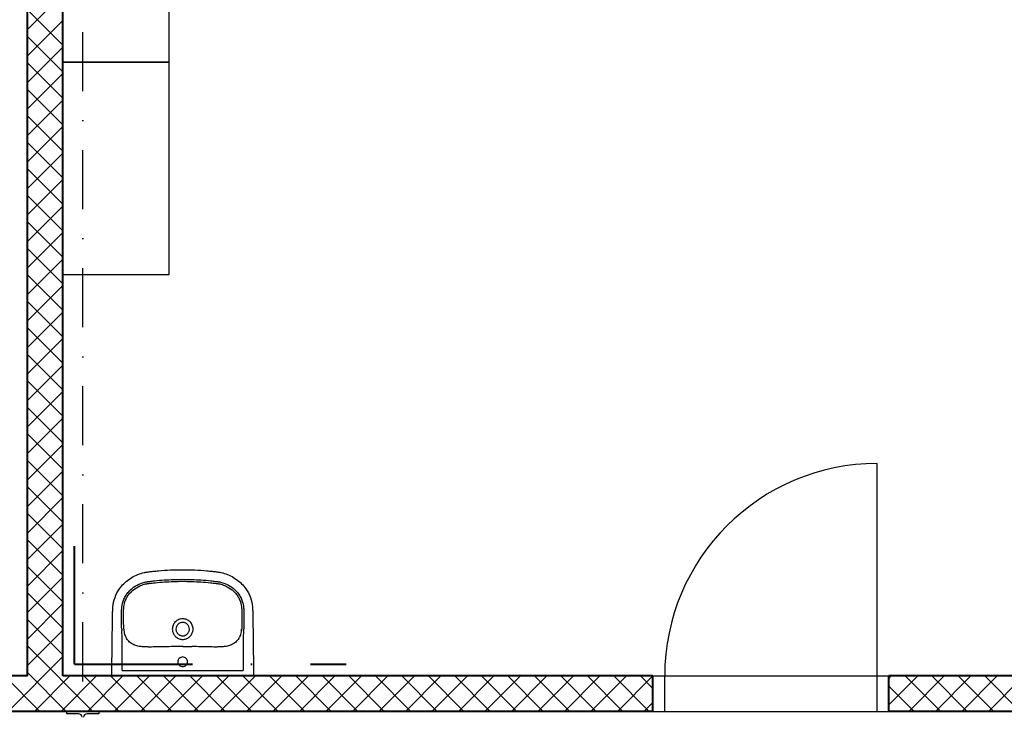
# Model space of a CAD drawing. Header units: millimetres. Extents: x 2886542 to 7567581, y -792623 to 134766.
# Tile 269 of 320: x 4938676 to 4942847, y -390078 to -387123. Entities that reach past the tile are written whole.
import ezdxf

# ---------------------------------------------------------------- set-up
doc = ezdxf.new("R2010")
doc.units = ezdxf.units.MM
doc.linetypes.add('DASHDOT', pattern=[1, 0.5, -0.25, 0, -0.25])
doc.layers.add('CKPROSTUPY_NADROVINOU', color=7, linetype='DASHDOT', lineweight=25)
doc.layers.add('IN_NS_TLUSTA', color=1, linetype='Continuous', lineweight=40)
doc.layers.add('IN_NS_VYPLNE OTVORU', color=16, linetype='Continuous')

msp = doc.modelspace()

# ---------------------------------------------------------------- linework, layer by layer
at = {"color": 0}
for p, q in [((4939110.4, -389878.6), (4939110.4, -389747.6)), ((4939121.2, -389747.6), (4939121.2, -389747.6)), ((4939622.3, -389747.6), (4939622.3, -389878.6)), ((4939202.6, -389779.1), (4939202.6, -389779.1)), ((4939530.1, -389779.1), (4939530.1, -389779.1)), ((4939110.4, -389878.6), (4939622.3, -389878.6)), ((4939653.6, -389902.4), (4939079.2, -389902.4))]:
    msp.add_line(p, q, dxfattribs=at)
for centre, radius, start, end in [((4939321.4, -389695.5), 213.6, 182.2856, 183.9922), ((4936194.1, -389913.8), 2921.3, 3.5337, 3.9922), ((4939217.1, -389699.9), 100.7, 182.346, 185.7787), ((4939195.9, -389702.1), 79.3, 185.7787, 201.7851), ((4939365.7, -389704), 43.2, 180.0338, 192.5663), ((4939367.2, -389704), 43.2, 347.4217, 359.9782), ((4939541.2, -389703.1), 75, 337.7513, 354.6849), ((4939478.5, -389697.3), 137.9, 354.6849, 357.1904), ((4941805.4, -389865.6), 2186.5, 175.9307, 176.5434), ((4939429.1, -389696.5), 195.9, 355.9307, 357.7915), ((4939183.7, -389707), 66.2, 201.7851, 213.2172), ((4939543.9, -389704.3), 72, 327.2465, 337.7513), ((4939345.6, -398357.3), 8579.1, 89.8615, 90.12365), ((4939385, -382072.1), 7706.2, 269.8615, 270.15334)]:
    msp.add_arc(centre, radius, start, end, dxfattribs=at)
for points, degree, knots in [([(4939066.6, -389878.6), (4939066.7, -389852.4), (4939067.1, -389798.8), (4939068, -389730), (4939068.8, -389681.8), (4939069.3, -389653.8), (4939069.6, -389638.7), (4939069.8, -389625.9), (4939070, -389619.2), (4939070.4, -389613.6), (4939071.7, -389597.5), (4939077.9, -389569.1), (4939095.3, -389536.2), (4939116.5, -389511.1), (4939138.4, -389492.5), (4939163.3, -389477.6), (4939185.2, -389469), (4939202.9, -389464.3), (4939214.3, -389462.3), (4939224.3, -389461), (4939232.6, -389460), (4939245.9, -389458.5), (4939290.4, -389454.2), (4939332.2, -389452.4), (4939366.4, -389452.4)], 3, [624.329372, 624.329372, 624.329372, 624.329372, 702.954481, 784.872453, 830.951627, 847.339519, 869.099473, 876.286618, 885.594721, 889.203185, 893.06913, 934.29152, 975.506743, 1003.663293, 1032.591568, 1061.523462, 1090.200355, 1103.007356, 1116.545068, 1124.93032, 1133.080278, 1141.824147, 1164.862029, 1267.315864, 1267.315864, 1267.315864, 1267.315864]), ([(4939366.4, -389452.4), (4939400.5, -389452.4), (4939442.4, -389454.2), (4939486.9, -389458.5), (4939500.1, -389460), (4939508.5, -389461), (4939518.4, -389462.3), (4939529.8, -389464.3), (4939547.6, -389469), (4939569.5, -389477.6), (4939594.3, -389492.5), (4939616.3, -389511.1), (4939637.5, -389536.2), (4939654.9, -389569.1), (4939661.1, -389597.5), (4939662.4, -389613.6), (4939662.7, -389619.2), (4939662.9, -389625.9), (4939663.2, -389638.7), (4939663.5, -389653.8), (4939664, -389681.8), (4939664.8, -389730), (4939665.7, -389798.8), (4939665.9, -389852.4), (4939666.2, -389878.6)], 3, [-642.986491, -642.986491, -642.986491, -642.986491, -540.532657, -517.494775, -508.750906, -500.600948, -492.215696, -478.677984, -465.870983, -437.194089, -408.262196, -379.333921, -351.177371, -309.962147, -268.739757, -264.873812, -261.265349, -251.957246, -244.770101, -223.010147, -206.622255, -160.54308, -78.625109, 0, 0, 0, 0]), ([(4939107.9, -389704.1), (4939107.9, -389702.1), (4939107.8, -389697.9), (4939107.8, -389692.9), (4939107.8, -389686.2), (4939107.7, -389679.7), (4939107.6, -389667.4), (4939107.6, -389656.9), (4939107.6, -389646.7), (4939107.6, -389640.4), (4939107.6, -389633.6), (4939107.6, -389626.9), (4939107.7, -389620.5), (4939108.1, -389614.1), (4939109.1, -389604.8), (4939111.5, -389592.1), (4939116.9, -389576.2), (4939125.8, -389559.9), (4939137.4, -389544.8), (4939154.9, -389528.2), (4939175.1, -389515.6), (4939194.3, -389508.1), (4939205.2, -389505.1), (4939212.7, -389503.5), (4939219.1, -389502.5), (4939230.6, -389501.1), (4939253.7, -389498.5), (4939300.6, -389494.4), (4939340.4, -389493.1), (4939366.4, -389493.1)], 3, [175.048841, 175.048841, 175.048841, 175.048841, 180.891155, 187.66553, 190.097243, 200.971297, 207.107662, 226.924402, 232.691241, 237.690518, 245.872119, 253.117634, 257.691167, 265.085682, 272.24233, 285.758915, 303.884333, 322.571574, 341.132044, 360.794246, 394.866598, 411.87741, 422.527365, 428.832371, 434.893076, 441.844009, 463.483086, 504.881463, 582.882709, 582.882709, 582.882709, 582.882709]), ([(4939116.5, -389704.1), (4939116.4, -389702.2), (4939116.4, -389699), (4939116.4, -389694), (4939116.4, -389686.1), (4939116.2, -389677.6), (4939116.2, -389667.2), (4939116.2, -389658.2), (4939116.2, -389645.5), (4939116.1, -389633.2), (4939116.2, -389622.1), (4939116.5, -389614.7), (4939117.3, -389606.5), (4939119.5, -389594.7), (4939124.5, -389579.7), (4939133, -389564.1), (4939144, -389550), (4939160.6, -389534.4), (4939177.7, -389523.8), (4939192.5, -389517.7), (4939200.8, -389514.9), (4939207.8, -389513), (4939214.9, -389511.6), (4939220.9, -389510.7), (4939228.5, -389509.7), (4939238, -389508.7), (4939258.5, -389506.5), (4939301.4, -389502.9), (4939340.6, -389501.5), (4939366.4, -389501.5)], 3, [979.515725, 979.515725, 979.515725, 979.515725, 984.998793, 989.193783, 994.506217, 1008.836262, 1014.564091, 1025.67181, 1035.775102, 1052.873813, 1062.576161, 1068.957794, 1075.078432, 1087.407323, 1104.896786, 1122.232394, 1140.496235, 1158.413781, 1190.38659, 1200.50569, 1206.374096, 1216.605643, 1222.213255, 1228.037047, 1234.961214, 1245.092548, 1256.793198, 1296.845648, 1374.248337, 1374.248337, 1374.248337, 1374.248337]), ([(4939366.4, -389493.1), (4939392.4, -389493.1), (4939432.2, -389494.4), (4939479, -389498.5), (4939502.2, -389501.1), (4939513.7, -389502.5), (4939520, -389503.5), (4939527.6, -389505.1), (4939538.5, -389508.1), (4939557.7, -389515.6), (4939577.9, -389528.2), (4939595.4, -389544.8), (4939607, -389559.9), (4939615.8, -389576.2), (4939621.3, -389592.1), (4939623.7, -389604.8), (4939624.7, -389614.1), (4939625, -389620.5), (4939625.1, -389626.9), (4939625.2, -389633.6), (4939625.2, -389640.4), (4939625.2, -389646.7), (4939625.2, -389656.9), (4939625.2, -389667.4), (4939625.1, -389679.7), (4939625, -389686.2), (4939625, -389692.9), (4939625, -389697.9), (4939624.9, -389702.1), (4939624.8, -389704.1)], 3, [582.882709, 582.882709, 582.882709, 582.882709, 660.883955, 702.282331, 723.921408, 730.872341, 736.933047, 743.238052, 753.888008, 770.898819, 804.971172, 824.633373, 843.193843, 861.881084, 880.006503, 893.523087, 900.679736, 908.07425, 912.647783, 919.893298, 928.074899, 933.074176, 938.841015, 958.657755, 964.79412, 975.668174, 978.099887, 984.874262, 990.716576, 990.716576, 990.716576, 990.716576]), ([(4939366.4, -389501.5), (4939392.2, -389501.5), (4939431.3, -389502.9), (4939474.2, -389506.5), (4939494.8, -389508.7), (4939504.3, -389509.7), (4939511.8, -389510.7), (4939517.9, -389511.6), (4939525, -389513), (4939532, -389514.9), (4939540.3, -389517.7), (4939555.1, -389523.8), (4939572.2, -389534.4), (4939588.8, -389550), (4939599.8, -389564.1), (4939608.2, -389579.7), (4939613.3, -389594.7), (4939615.4, -389606.5), (4939616.3, -389614.7), (4939616.6, -389622.1), (4939616.6, -389633.2), (4939616.6, -389645.5), (4939616.6, -389658.2), (4939616.6, -389667.2), (4939616.5, -389677.6), (4939616.4, -389686.1), (4939616.4, -389694), (4939616.4, -389699), (4939616.4, -389702.2), (4939616.3, -389704.1)], 3, [0, 0, 0, 0, 77.402688, 117.455139, 129.155789, 139.287123, 146.21129, 152.035082, 157.642694, 167.874241, 173.742647, 183.861746, 215.834556, 233.752102, 252.015943, 269.351551, 286.841014, 299.169905, 305.290543, 311.672176, 321.374524, 338.473235, 348.576526, 359.684246, 365.412075, 379.74212, 385.054554, 389.249544, 394.732611, 394.732611, 394.732611, 394.732611]), ([(4939366.4, -389660.6), (4939360.6, -389660.6), (4939351.9, -389662.3), (4939341.7, -389667.8), (4939332.8, -389675), (4939326.3, -389684.6), (4939323, -389695.6), (4939322.4, -389701.2), (4939322.4, -389704.1)], 3, [-68.665418, -68.665418, -68.665418, -68.665418, -51.296816, -42.590342, -34.181869, -16.861064, -8.510528, 0, 0, 0, 0]), ([(4939366.4, -389675.8), (4939364.5, -389675.8), (4939360.7, -389676.1), (4939355.3, -389677.8), (4939350.4, -389680.4), (4939346.1, -389683.9), (4939342.5, -389688.2), (4939338.9, -389694.7), (4939337.8, -389700.3), (4939337.8, -389704.1)], 3, [0, 0, 0, 0, 5.771404, 11.358994, 16.760694, 22.424371, 27.849839, 33.48032, 44.736035, 44.736035, 44.736035, 44.736035]), ([(4939410.3, -389704.1), (4939410.3, -389701.2), (4939409.8, -389695.6), (4939406.5, -389684.6), (4939400, -389675), (4939391.1, -389667.8), (4939380.9, -389662.3), (4939372.2, -389660.6), (4939366.4, -389660.6)], 3, [137.337116, 137.337116, 137.337116, 137.337116, 145.847644, 154.19818, 171.518985, 179.927458, 188.633932, 206.002534, 206.002534, 206.002534, 206.002534]), ([(4939395, -389704.1), (4939395, -389700.3), (4939393.9, -389694.7), (4939390.3, -389688.2), (4939386.7, -389683.9), (4939382.4, -389680.4), (4939377.5, -389677.8), (4939372.1, -389676.1), (4939368.3, -389675.8), (4939366.4, -389675.8)], 3, [134.075503, 134.075503, 134.075503, 134.075503, 145.331218, 150.961699, 156.387167, 162.050844, 167.452544, 173.040134, 178.811538, 178.811538, 178.811538, 178.811538]), ([(4939323.5, -389713.4), (4939324.5, -389718.2), (4939328.3, -389727.4), (4939338.3, -389738.6), (4939349.3, -389744.6), (4939358.9, -389747.1), (4939363.9, -389747.5), (4939366.4, -389747.5)], 3, [9.459226, 9.459226, 9.459226, 9.459226, 24.117237, 38.862114, 53.669389, 61.303478, 68.668558, 68.668558, 68.668558, 68.668558]), ([(4939337.8, -389704.1), (4939337.8, -389706), (4939338.2, -389709.7), (4939339.8, -389715.1), (4939342.5, -389720), (4939346.1, -389724.2), (4939350.3, -389727.7), (4939357, -389731.2), (4939362.6, -389732.4), (4939366.4, -389732.4)], 3, [44.736035, 44.736035, 44.736035, 44.736035, 50.403646, 55.91951, 61.571197, 67.020032, 72.442686, 78.078755, 89.405769, 89.405769, 89.405769, 89.405769]), ([(4939366.4, -389732.4), (4939370.2, -389732.4), (4939375.8, -389731.2), (4939382.4, -389727.7), (4939386.7, -389724.2), (4939390.3, -389720), (4939392.9, -389715.1), (4939394.6, -389709.7), (4939395, -389706), (4939395, -389704.1)], 3, [89.405769, 89.405769, 89.405769, 89.405769, 100.732783, 106.368852, 111.791506, 117.240341, 122.892028, 128.407892, 134.075503, 134.075503, 134.075503, 134.075503]), ([(4939366.4, -389747.5), (4939368.8, -389747.5), (4939373.8, -389747.1), (4939383.5, -389744.6), (4939394.5, -389738.6), (4939404.5, -389727.4), (4939408.2, -389718.2), (4939409.3, -389713.4)], 3, [68.668558, 68.668558, 68.668558, 68.668558, 76.033638, 83.667727, 98.475003, 113.219879, 127.877891, 127.877891, 127.877891, 127.877891]), ([(4939202.6, -389779.1), (4939199.9, -389779), (4939194.8, -389778.7), (4939186.2, -389777.9), (4939177.1, -389776.7), (4939167.7, -389774.3), (4939158.8, -389770.7), (4939150.1, -389765.6), (4939141.6, -389759.1), (4939134.3, -389751.7), (4939130.1, -389746.1), (4939128.3, -389743.2)], 3, [850.913163, 850.913163, 850.913163, 850.913163, 858.963388, 866.231581, 877.085686, 886.260054, 895.260314, 905.875022, 916.564351, 927.072225, 937.310546, 937.310546, 937.310546, 937.310546]), ([(4939604.5, -389743.2), (4939602.7, -389746.1), (4939598.5, -389751.7), (4939591.1, -389759.1), (4939582.7, -389765.6), (4939573.9, -389770.7), (4939565, -389774.3), (4939555.6, -389776.7), (4939546.6, -389777.9), (4939537.9, -389778.7), (4939532.8, -389779), (4939530.1, -389779.1)], 3, [436.937791, 436.937791, 436.937791, 436.937791, 447.176112, 457.683986, 468.373315, 478.988023, 487.988283, 497.162651, 508.016755, 515.284948, 523.335174, 523.335174, 523.335174, 523.335174]), ([(4939327.1, -389778.2), (4939314.7, -389778.3), (4939298, -389778.4), (4939271.9, -389778.9), (4939253.5, -389779.5), (4939233.8, -389779.8), (4939220.8, -389779.8), (4939210.2, -389779.5), (4939205, -389779.3), (4939202.6, -389779.1)], 3, [726.376125, 726.376125, 726.376125, 726.376125, 763.622224, 776.430836, 804.676477, 819.055623, 835.490807, 843.719456, 850.904433, 850.904433, 850.904433, 850.904433]), ([(4939530.1, -389779.1), (4939527.7, -389779.3), (4939522.6, -389779.5), (4939512, -389779.8), (4939499, -389779.8), (4939479.3, -389779.5), (4939460.8, -389778.9), (4939434.7, -389778.4), (4939418.1, -389778.2), (4939405.6, -389778.2)], 3, [523.343903, 523.343903, 523.343903, 523.343903, 530.528881, 538.757529, 555.192714, 569.57186, 597.8175, 610.626113, 647.872212, 647.872212, 647.872212, 647.872212]), ([(4939366.4, -389822.1), (4939363.7, -389822.1), (4939358.4, -389823.2), (4939351.5, -389827.7), (4939346.9, -389834.4), (4939345.3, -389842.5), (4939346.9, -389850.4), (4939351.5, -389857.2), (4939358.3, -389861.7), (4939363.7, -389862.8), (4939366.4, -389862.8)], 3, [0, 0, 0, 0, 8.041153, 16.003729, 24.145465, 32.059, 40.064065, 48.100306, 56.065262, 64.20975, 64.20975, 64.20975, 64.20975]), ([(4939366.4, -389862.8), (4939369.1, -389862.8), (4939374.5, -389861.7), (4939381.3, -389857.2), (4939385.9, -389850.4), (4939387.5, -389842.5), (4939385.9, -389834.4), (4939381.3, -389827.7), (4939374.4, -389823.2), (4939369.1, -389822.1), (4939366.4, -389822.1)], 3, [64.20975, 64.20975, 64.20975, 64.20975, 72.354238, 80.319194, 88.355435, 96.3605, 104.274035, 112.415771, 120.378347, 128.4195, 128.4195, 128.4195, 128.4195]), ([(4939066.5, -389902.4), (4939066.4, -389902.4), (4939066.5, -389886.9), (4939066.6, -389878.6)], 1, [600.373143, 600.373143, 600.51024, 615.933195, 624.329372, 624.329372]), ([(4939666.2, -389878.6), (4939666.3, -389886.9), (4939666.4, -389902.4), (4939666.2, -389902.4)], 1, [0, 0, 8.396177, 23.819133, 23.95623, 23.95623])]:
    msp.add_open_spline(points, degree=degree, knots=knots, dxfattribs=at)
for points, degree in [([(4939110.4, -389747.6), (4939110.4, -389746.7), (4939110.4, -389744.9), (4939110.3, -389742.1), (4939110.1, -389739.3), (4939110, -389736.5), (4939109.9, -389734.7), (4939109.8, -389733.7)], 3), ([(4939622.9, -389733.7), (4939622.9, -389734.7), (4939622.8, -389736.5), (4939622.6, -389739.3), (4939622.5, -389742.1), (4939622.4, -389744.9), (4939622.3, -389746.7), (4939622.3, -389747.6)], 3), ([(4939079.2, -389902.4), (4939075.8, -389902.4), (4939072.4, -389902.4), (4939065.8, -389902.4), (4939066.1, -389902.4), (4939066.5, -389902.4)], 5), ([(4939666.2, -389902.4), (4939666.7, -389902.4), (4939667, -389902.4), (4939660.4, -389902.4), (4939657, -389902.4), (4939653.6, -389902.4)], 5)]:
    msp.add_open_spline(points, degree=degree, dxfattribs=at)
at = {"layer": 'CKPROSTUPY_NADROVINOU', "color": 0, "ltscale": 500}
msp.add_line((4938943.4, -406428.5), (4938943.4, -379211), dxfattribs=at)
at = {"layer": 'IN_NS_TLUSTA', "color": 0}
for p, q in [((4938708.4, -389902.4), (4938708.4, -383702.4)), ((4938858.4, -389902.4), (4938858.4, -383702.4)), ((4938708.4, -389902.4), (4937708.4, -389902.4)), ((4941358.4, -389902.4), (4938858.4, -389902.4)), ((4941358.4, -390052.4), (4941358.4, -389902.4)), ((4945078.4, -389902.4), (4942358.4, -389902.4)), ((4942358.4, -390052.4), (4942358.4, -389902.4)), ((4941358.4, -390052.4), (4937708.4, -390052.4)), ((4945078.4, -390052.4), (4942358.4, -390052.4))]:
    msp.add_line(p, q, dxfattribs=at)
at = {"layer": 'IN_NS_TLUSTA', "color": 0, "linetype": 'DASHDOT', "ltscale": 1000}
for q in [(4938908.4, -389302.4), (4940058.4, -389852.4)]:
    msp.add_line((4938908.4, -389852.4), q, dxfattribs=at)
at = {"layer": 'IN_NS_VYPLNE OTVORU', "color": 0, "ltscale": 10}
for p, q in [((4938858.4, -386402.4), (4938858.4, -387302.4)), ((4939308.4, -387302.4), (4939308.4, -386402.4)), ((4939308.4, -387302.4), (4938858.4, -387302.4)), ((4938858.4, -387302.4), (4938858.4, -388202.4)), ((4938858.4, -387302.4), (4939308.4, -387302.4)), ((4939308.4, -388202.4), (4939308.4, -387302.4)), ((4938858.4, -388202.4), (4939308.4, -388202.4))]:
    msp.add_line(p, q, dxfattribs=at)
at = {"layer": 'IN_NS_VYPLNE OTVORU', "color": 0}
for p, q in [((4938708.4, -387164), (4938858.4, -387014)), ((4938858.4, -387231.1), (4938708.4, -387081.1)), ((4938708.4, -387276.3), (4938858.4, -387126.3)), ((4938858.4, -387343.3), (4938708.4, -387193.3)), ((4938708.4, -387388.6), (4938858.4, -387238.6)), ((4938858.4, -387455.6), (4938708.4, -387305.6)), ((4938708.4, -387500.8), (4938858.4, -387350.8)), ((4938858.4, -387567.8), (4938708.4, -387417.8)), ((4938708.4, -387613.1), (4938858.4, -387463.1)), ((4938858.4, -387680.1), (4938708.4, -387530.1)), ((4938708.4, -387725.3), (4938858.4, -387575.3)), ((4938858.4, -387792.3), (4938708.4, -387642.3)), ((4938708.4, -387837.6), (4938858.4, -387687.6)), ((4938858.4, -387904.6), (4938708.4, -387754.6)), ((4938708.4, -387949.8), (4938858.4, -387799.8)), ((4938858.4, -388016.8), (4938708.4, -387866.8)), ((4938708.4, -388062.1), (4938858.4, -387912.1)), ((4938858.4, -388129.1), (4938708.4, -387979.1)), ((4938708.4, -388174.3), (4938858.4, -388024.3)), ((4938858.4, -388241.4), (4938708.4, -388091.4)), ((4938708.4, -388286.6), (4938858.4, -388136.6)), ((4938858.4, -388353.6), (4938708.4, -388203.6)), ((4938708.4, -388398.8), (4938858.4, -388248.8)), ((4938858.4, -388465.9), (4938708.4, -388315.9)), ((4938708.4, -388511.1), (4938858.4, -388361.1)), ((4938858.4, -388578.1), (4938708.4, -388428.1)), ((4938708.4, -388623.3), (4938858.4, -388473.3)), ((4938858.4, -388690.4), (4938708.4, -388540.4)), ((4938708.4, -388735.6), (4938858.4, -388585.6)), ((4938858.4, -388802.6), (4938708.4, -388652.6)), ((4938708.4, -388847.8), (4938858.4, -388697.8)), ((4938858.4, -388914.9), (4938708.4, -388764.9)), ((4938708.4, -388960.1), (4938858.4, -388810.1)), ((4938858.4, -389027.1), (4938708.4, -388877.1)), ((4938708.4, -389072.3), (4938858.4, -388922.3)), ((4938858.4, -389139.4), (4938708.4, -388989.4)), ((4942308.4, -389902.4), (4942308.4, -389002.4)), ((4938708.4, -389184.6), (4938858.4, -389034.6)), ((4938858.4, -389251.6), (4938708.4, -389101.6)), ((4938708.4, -389296.9), (4938858.4, -389146.9)), ((4938858.4, -389363.9), (4938708.4, -389213.9)), ((4938708.4, -389409.1), (4938858.4, -389259.1)), ((4938858.4, -389476.1), (4938708.4, -389326.1)), ((4938708.4, -389521.4), (4938858.4, -389371.4)), ((4938858.4, -389588.4), (4938708.4, -389438.4)), ((4938708.4, -389633.6), (4938858.4, -389483.6)), ((4938858.4, -389700.6), (4938708.4, -389550.6)), ((4938708.4, -389745.9), (4938858.4, -389595.9)), ((4938858.4, -389812.9), (4938708.4, -389662.9)), ((4938708.4, -389858.1), (4938858.4, -389708.1)), ((4938985.6, -390052.3), (4938708.4, -389775.1)), ((4938626.4, -390052.3), (4938858.4, -389820.4)), ((4938873.3, -390052.3), (4938708.4, -389887.4)), ((4938761.1, -390052.3), (4938611.1, -389902.4)), ((4938738.7, -390052.3), (4938888.7, -389902.4)), ((4938850.9, -390052.3), (4939000.9, -389902.4)), ((4939097.8, -390052.3), (4938947.9, -389902.4)), ((4938963.2, -390052.3), (4939113.2, -389902.4)), ((4939210.1, -390052.4), (4939060.1, -389902.4)), ((4939075.4, -390052.3), (4939225.4, -389902.4)), ((4939322.4, -390052.4), (4939172.4, -389902.4)), ((4939187.7, -390052.4), (4939337.7, -389902.4)), ((4939434.6, -390052.4), (4939284.6, -389902.4)), ((4939299.9, -390052.4), (4939449.9, -389902.4)), ((4939546.9, -390052.4), (4939396.9, -389902.4)), ((4939412.2, -390052.4), (4939562.2, -389902.4)), ((4939659.1, -390052.4), (4939509.1, -389902.4)), ((4939524.4, -390052.4), (4939674.4, -389902.4)), ((4939771.4, -390052.4), (4939621.4, -389902.4)), ((4939636.7, -390052.4), (4939786.7, -389902.4)), ((4939883.6, -390052.4), (4939733.6, -389902.4)), ((4939748.9, -390052.4), (4939898.9, -389902.4)), ((4939995.9, -390052.4), (4939845.9, -389902.4)), ((4939861.2, -390052.4), (4940011.2, -389902.4)), ((4940108.1, -390052.4), (4939958.1, -389902.4)), ((4939973.4, -390052.4), (4940123.5, -389902.4)), ((4940220.4, -390052.4), (4940070.4, -389902.4)), ((4940085.7, -390052.4), (4940235.7, -389902.4)), ((4940332.6, -390052.4), (4940182.6, -389902.4)), ((4940198, -390052.4), (4940348, -389902.4)), ((4940444.9, -390052.4), (4940294.9, -389902.4)), ((4940310.2, -390052.4), (4940460.2, -389902.4)), ((4940557.2, -390052.4), (4940407.1, -389902.4)), ((4940422.5, -390052.4), (4940572.5, -389902.4)), ((4940669.4, -390052.4), (4940519.4, -389902.4)), ((4940534.7, -390052.4), (4940684.7, -389902.4)), ((4940781.7, -390052.4), (4940631.7, -389902.4)), ((4940647, -390052.4), (4940797, -389902.4)), ((4940893.9, -390052.4), (4940743.9, -389902.4)), ((4940759.2, -390052.4), (4940909.2, -389902.4)), ((4941006.2, -390052.4), (4940856.2, -389902.4)), ((4940871.5, -390052.4), (4941021.5, -389902.4)), ((4941118.4, -390052.4), (4940968.4, -389902.4)), ((4940983.7, -390052.4), (4941133.7, -389902.4)), ((4941230.7, -390052.4), (4941080.7, -389902.4)), ((4941096, -390052.4), (4941246, -389902.4)), ((4941342.9, -390052.4), (4941192.9, -389902.4)), ((4941208.2, -390052.4), (4941358.2, -389902.4)), ((4941358.4, -389955.6), (4941305.2, -389902.4)), ((4941358.4, -389902.4), (4942358.4, -389902.4)), ((4941408.4, -390052.4), (4941408.4, -389902.4)), ((4942308.4, -390052.4), (4942308.4, -389902.4)), ((4942358.4, -389912.5), (4942368.5, -389902.4)), ((4942358.4, -390024.7), (4942480.8, -389902.4)), ((4942577.7, -390052.3), (4942427.7, -389902.4)), ((4942443, -390052.3), (4942593, -389902.4)), ((4942689.9, -390052.3), (4942540, -389902.4)), ((4942555.3, -390052.3), (4942705.3, -389902.4)), ((4942802.2, -390052.3), (4942652.2, -389902.4)), ((4942667.6, -390052.3), (4942817.5, -389902.4)), ((4942914.4, -390052.3), (4942764.5, -389902.4)), ((4942779.8, -390052.3), (4942929.8, -389902.4)), ((4942465.4, -390052.3), (4942358.4, -389945.3)), ((4938875.9, -390062.6), (4938875.9, -390052.4)), ((4938875.9, -390052.4), (4939010.9, -390052.4)), ((4939010.9, -390052.4), (4939010.9, -390062.6)), ((4941320.5, -390052.4), (4941358.4, -390014.5)), ((4941358.4, -390052.4), (4942358.4, -390052.4)), ((4938925.1, -390062.6), (4938875.9, -390062.6)), ((4939010.9, -390062.6), (4938961.7, -390062.6))]:
    msp.add_line(p, q, dxfattribs=at)
for centre, radius, start, end in [((4942308.4, -389902.4), 900, 90, 180), ((4938925.1, -390077.6), 15, 0, 90), ((4938961.7, -390077.6), 15, 90, 180)]:
    msp.add_arc(centre, radius, start, end, dxfattribs=at)

doc.saveas('drawing.dxf')
